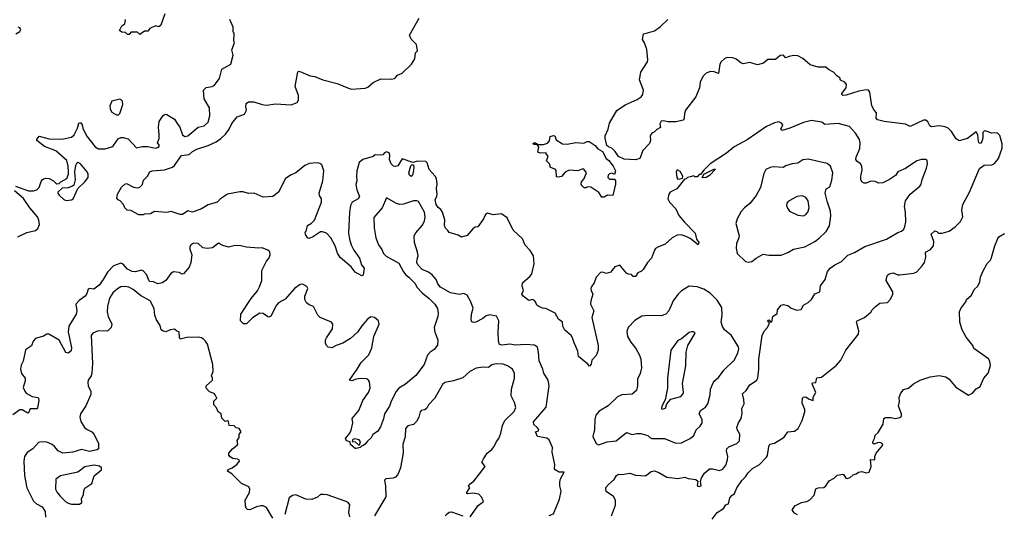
# Model space of a CAD drawing. Extents: x 1966327 to 2147849, y 395140 to 552178.
# Tile 259 of 316: x 2051853 to 2060636, y 532979 to 537392. Entities that reach past the tile are written whole.
import ezdxf

# ---------------------------------------------------------------- set-up
doc = ezdxf.new("R2010")
doc.units = 0

msp = doc.modelspace()

# ---------------------------------------------------------------- linework, layer by layer
at = {"layer": '0CON20XD'}
for points in [[(2053146, 537445), (2053112.5, 537345), (2053095, 537330), (2053065, 537337.5), (2053015, 537312.5), (2052995, 537290), (2052965, 537290), (2052925, 537260), (2052905, 537280), (2052845, 537280), (2052828.3, 537261.7), (2052815, 537260), (2052797, 537277), (2052765, 537282.5), (2052742.5, 537295), (2052763.3, 537336.7), (2052790, 537355), (2052796.7, 537393.3)], [(2051815, 535905.7), (2051932.5, 535865), (2051975.6, 535864.4), (2052005.7, 535874.3), (2052026.7, 535895), (2052045, 535950), (2052052.5, 535965), (2052065, 535973.3), (2052085, 535978.8), (2052115.8, 535975.8), (2052155, 535956.2), (2052175, 535932.5), (2052185, 535927.5), (2052205, 535930), (2052220, 535945), (2052274.1, 535975.9), (2052288.8, 536015), (2052288.8, 536035), (2052286, 536085), (2052272.5, 536135), (2052175, 536222), (2052075, 536262), (2052006.7, 536315), (2052006.7, 536325), (2052025, 536353.3), (2052115, 536328.9), (2052227.3, 536327.3), (2052315, 536344.4), (2052338.6, 536365), (2052368.1, 536425), (2052381.1, 536468.9), (2052395, 536473.8), (2052409.4, 536455), (2052416.5, 536425), (2052449.5, 536355), (2052525, 536256.9), (2052555, 536240.9), (2052615, 536239.5), (2052675, 536256.7), (2052690.4, 536269.6), (2052730.5, 536329.5), (2052755, 536340.5), (2052775, 536341.8), (2052819.1, 536329.1), (2052895, 536250), (2052945, 536260), (2052995, 536260), (2053065, 536246.7), (2053090, 536255), (2053097.5, 536265), (2053097.5, 536275), (2053083.3, 536295), (2053098.3, 536331.7), (2053097.5, 536367.5), (2053090, 536435), (2053095.7, 536485), (2053133.2, 536536.8), (2053151.5, 536548.5), (2053165.9, 536545.9), (2053235, 536504), (2053256.7, 536465), (2053282.2, 536435), (2053305.6, 536365), (2053325, 536351.5), (2053354, 536355), (2053446.2, 536433.8), (2053497.5, 536445), (2053533.2, 536476.8), (2053549.6, 536535), (2053546.4, 536605), (2053498.6, 536685), (2053492, 536765), (2053515, 536786.2), (2053570, 536795), (2053587.5, 536805), (2053633.6, 536866.4), (2053655, 536950), (2053736.7, 536995), (2053756.7, 537075), (2053746, 537125), (2053770, 537185), (2053763.3, 537205), (2053766.7, 537265), (2053757, 537287), (2053756.7, 537325), (2053727.5, 537395)], [(2055205, 536877.5), (2055221.7, 536898.3), (2055265, 536916.7), (2055347.5, 536995), (2055376.4, 537043.6), (2055383, 537097), (2055400, 537115), (2055391.7, 537171.7), (2055345, 537220), (2055330, 537255), (2055417.5, 537405)], [(2058188.2, 533125), (2058205, 533148.6), (2058230, 533165), (2058249.4, 533215), (2058295, 533282.5), (2058327.4, 533312.6), (2058350.7, 533349.3), (2058390.9, 533389.1), (2058450.8, 533425), (2058515, 533488.8), (2058524.2, 533505), (2058534.3, 533585), (2058544.3, 533605.7), (2058585, 533613.3), (2058670.8, 533669.2), (2058704.3, 533715.7), (2058765, 533720), (2058795.8, 533744.2), (2058832.9, 533817.1), (2058856.2, 533895), (2058856.7, 533915), (2058831.7, 533971.7), (2058836.7, 534015), (2058845, 534023.3), (2058865, 534026.2), (2058895, 534006), (2058930, 533995), (2058931.2, 534025), (2058955.7, 534065), (2058922, 534145), (2058925, 534152.5), (2058955, 534156.7), (2058965, 534197.5), (2059006.6, 534203.4), (2059139.1, 534310.9), (2059178.6, 534355), (2059222.9, 534445), (2059335, 534587.5), (2059337.1, 534615), (2059318, 534695), (2059323.3, 534705), (2059387.5, 534735), (2059446.4, 534783.6), (2059457.5, 534805), (2059486.7, 534835), (2059525, 534863.3), (2059595, 534870), (2059620.7, 534899.3), (2059641.2, 534945), (2059641.2, 534965), (2059583.3, 535065), (2059583.8, 535085), (2059595, 535112.5), (2059610, 535125), (2059645, 535133.8), (2059685, 535117.5), (2059705, 535115.7), (2059829.3, 535130.7), (2059857, 535143), (2059904.5, 535195.5), (2059922.5, 535225), (2059935.7, 535275), (2059932.5, 535317.5), (2059978.8, 535341.2), (2060003.9, 535376.1), (2060006.1, 535413.9), (2059982.3, 535477.7), (2060015, 535507.5), (2060035, 535502.5), (2060049.3, 535489.3), (2060083, 535487), (2060145, 535506.7), (2060198.8, 535545), (2060245, 535592), (2060265.6, 535635), (2060258.2, 535695), (2060265.3, 535744.7), (2060325.6, 535855), (2060414, 536065), (2060455, 536094.2), (2060525, 536097.5), (2060549.3, 536110.7), (2060585.5, 536154.5), (2060618, 536245), (2060616.2, 536285), (2060595, 536360), (2060571.7, 536381.7), (2060525, 536381.2), (2060465, 536400), (2060455, 536397.5), (2060443.3, 536385), (2060443.3, 536335), (2060436, 536305), (2060425, 536290), (2060415, 536287.5), (2060406.7, 536305), (2060400, 536365), (2060385, 536392.5), (2060306.8, 536333.2), (2060232.3, 536312.3), (2060205, 536330), (2060163.8, 536395), (2060134.3, 536424.3), (2060107.8, 536437.8), (2060055, 536446.9), (2059985, 536437.5), (2059972, 536445), (2059955, 536480), (2059935, 536496.7), (2059915, 536496.2), (2059795, 536440.8), (2059755, 536461.2), (2059565, 536483.8), (2059505, 536500), (2059492, 536515), (2059495, 536560), (2059474, 536585), (2059454.4, 536625), (2059435.8, 536745), (2059425, 536763.3), (2059405, 536767.5), (2059336.7, 536755), (2059225, 536718.8), (2059195, 536715.7), (2059185.7, 536725), (2059186.9, 536735), (2059225.8, 536785), (2059226.7, 536815), (2059212.5, 536835), (2059175, 536852.5), (2059167.5, 536875), (2059140.5, 536890.5), (2059113.3, 536925), (2059067.5, 536947.5), (2059045, 536967.5), (2058975, 536967.5), (2058905, 536990), (2058837.5, 537045), (2058795, 537070), (2058755, 537073.3), (2058716, 537064), (2058685, 537052.5), (2058665, 537076.7), (2058635, 537073.8), (2058593.9, 537036.1), (2058525, 537037.5), (2058486.7, 537005), (2058435, 536988.8), (2058365, 537012), (2058305, 537000), (2058285, 537006.7), (2058245, 537041.2), (2058215, 537052), (2058165, 537054), (2058143.3, 537045), (2058108.8, 537015), (2058098, 536995), (2058085, 536912.5), (2058048.3, 536928.3), (2058015, 536931.1), (2057975, 536916.7), (2057946.7, 536885), (2057923.5, 536835), (2057915.6, 536784.4), (2057884.2, 536705), (2057791.4, 536585), (2057782.2, 536555), (2057781.1, 536515), (2057772.8, 536497.2), (2057705, 536482.3), (2057635, 536480), (2057595, 536490.7), (2057575, 536486.1), (2057564.5, 536464.5), (2057568.3, 536431.7), (2057535, 536412.5), (2057511.2, 536388.8), (2057495, 536384.2), (2057481.9, 536368.1), (2057475.5, 536354.5), (2057480, 536315), (2057471.6, 536288.4), (2057412.5, 536225), (2057385.5, 536154.5), (2057345, 536142), (2057245, 536149.2), (2057195, 536173.3), (2057165.5, 536215.5), (2057135.5, 536245.5), (2057105, 536258.2), (2057090.9, 536270.9), (2057076.2, 536335), (2057076.7, 536355), (2057102.5, 536415), (2057115, 536470), (2057178.3, 536581.7), (2057255, 536633.3), (2057360.9, 536679.1), (2057397.5, 536705), (2057412.5, 536725), (2057418, 536765), (2057380.8, 536855), (2057392.9, 536925), (2057452.5, 537015), (2057456.9, 537035), (2057446.8, 537126.8), (2057426, 537185), (2057407.5, 537215), (2057417.5, 537265), (2057454.1, 537275.9), (2057516.6, 537293.4), (2057565, 537328.8), (2057633.3, 537395)], [(2051817.5, 537265), (2051855, 537287.5), (2051862.5, 537305), (2051855, 537320), (2051840, 537325)], [(2057132.1, 532965), (2057168.1, 533061.9), (2057166.9, 533106.9), (2057149.8, 533139.8), (2057085, 533184.2), (2057080, 533205), (2057082.6, 533217.4), (2057105, 533246), (2057155, 533290), (2057175, 533326.2), (2057195, 533337.1), (2057225, 533334.3), (2057295, 533345.7), (2057345, 533330), (2057435, 533323.8), (2057485, 533362.5), (2057515, 533366.7), (2057555, 533351.2), (2057625, 533310), (2057725, 533299.2), (2057785, 533310.8), (2057815, 533299.2), (2057885, 533288.8), (2057902.5, 533275), (2057897.5, 533235), (2057915, 533228.8), (2057932.5, 533235), (2057926.2, 533275), (2057935.7, 533305), (2057962.6, 533347.4), (2058005, 533384.3), (2058035, 533385.8), (2058095, 533370.6), (2058125, 533382.5), (2058150.6, 533419.4), (2058167.3, 533465), (2058170.4, 533495), (2058158.1, 533545), (2058160, 533565), (2058178.3, 533581.7), (2058250.2, 533609.8), (2058272.2, 533635), (2058276.2, 533695), (2058254.3, 533735), (2058250, 533755), (2058263.8, 533795), (2058287.5, 533835), (2058297, 533883), (2058295.8, 533925), (2058316, 533965), (2058313.8, 534005), (2058301.2, 534055), (2058333.3, 534085), (2058365.8, 534134.2), (2058425, 534173.3), (2058435.8, 534194.2), (2058446.7, 534275), (2058446.4, 534365), (2058475.7, 534575), (2058495, 534613.8), (2058524, 534645), (2058540, 534685), (2058526.7, 534705), (2058528.3, 534711.7), (2058535, 534713.3), (2058553.3, 534693.3), (2058563, 534697), (2058570, 534745), (2058608.3, 534771.7), (2058614, 534805), (2058643.9, 534846.1), (2058665, 534850), (2058705, 534843.8), (2058735, 534820), (2058785, 534801.2), (2058823, 534807), (2058843.7, 534846.3), (2058885, 534868.1), (2058915.8, 534895), (2058945, 534946), (2058990, 534965), (2058995, 535017.5), (2059036.7, 535073.3), (2059058.8, 535145), (2059083.8, 535175), (2059125, 535206.7), (2059185, 535236.2), (2059239.5, 535290.5), (2059300, 535315), (2059391.7, 535368.3), (2059585.6, 535434.4), (2059685, 535494.2), (2059718, 535505), (2059739.4, 535525), (2059747.5, 535547.5), (2059758, 535588), (2059755.5, 535675), (2059745.6, 535725), (2059754.4, 535775), (2059795, 535835.8), (2059882.7, 535907.3), (2059895.7, 535924.3), (2059904.2, 535965.8), (2059941.7, 536068.3), (2059950, 536105), (2059947.7, 536137.7), (2059936.1, 536146.1), (2059896.4, 536146.4), (2059855, 536132.5), (2059755.7, 536064.3), (2059686.7, 536035), (2059665, 536003.3), (2059612.3, 535967.7), (2059551.7, 535938.3), (2059517, 535933), (2059485, 535948), (2059445, 535952), (2059405, 535933.8), (2059385, 535932.5), (2059366.1, 535946.1), (2059356, 535966), (2059355.8, 535995), (2059368.8, 536048.8), (2059364, 536085), (2059352, 536105), (2059320.2, 536130.2), (2059311.4, 536145), (2059313.1, 536165), (2059346.1, 536243.9), (2059350, 536295), (2059344.5, 536325), (2059309.2, 536379.1), (2059255, 536440), (2059155, 536466), (2059035, 536458.8), (2059007.1, 536477.1), (2058915, 536491.8), (2058845, 536474.1), (2058723.3, 536425), (2058654.2, 536404.2), (2058643.3, 536415), (2058660, 536455), (2058649.3, 536469.3), (2058625, 536480), (2058585, 536472.5), (2058515, 536440), (2058340.9, 536319.1), (2058225, 536258), (2058158.6, 536201.4), (2058012.5, 536105), (2057955, 536050), (2057925, 536010), (2057915, 536010), (2057895, 535990), (2057875, 535990), (2057865, 536000), (2057835, 535990), (2057810, 535985), (2057798.3, 535971.7), (2057781.7, 535968.3), (2057715, 535882.5), (2057656.1, 535853.9), (2057644.2, 535835.8), (2057635.8, 535795), (2057647.8, 535765), (2057704.3, 535705), (2057733.3, 535645), (2057782.5, 535585), (2057877.8, 535487.8), (2057890.9, 535435), (2057910, 535405), (2057906, 535384), (2057835, 535440), (2057803.3, 535455), (2057755, 535471.9), (2057718.7, 535471.3), (2057674, 535445), (2057610.7, 535389.3), (2057545.8, 535364.2), (2057525, 535350), (2057514.2, 535335.8), (2057487.5, 535265), (2057452.5, 535225), (2057415, 535163.3), (2057400.7, 535149.3), (2057366.1, 535133.9), (2057345, 535102.5), (2057325, 535100), (2057308.8, 535118.8), (2057285, 535121.2), (2057265, 535132), (2057205, 535203.3), (2057161.7, 535188.3), (2057134, 535155), (2057125, 535140), (2057085, 535126.7), (2057055, 535140), (2057035, 535136.2), (2056993.8, 535095), (2056978, 535045), (2056955, 535014), (2056948.5, 534995), (2056951.1, 534975), (2056965.7, 534945), (2056947.1, 534885), (2056945.7, 534855), (2056973.3, 534795), (2056957.1, 534735), (2057012, 534485), (2057013.3, 534445), (2056995, 534397.5), (2056957.5, 534355), (2056951.7, 534318.3), (2056935, 534300), (2056919.3, 534319.3), (2056836.4, 534386.4), (2056832.5, 534435), (2056799.2, 534509.2), (2056785.4, 534555.4), (2056771.2, 534575), (2056715, 534622.5), (2056697.3, 534657.3), (2056693.8, 534695), (2056659.7, 534719.7), (2056630, 534775), (2056545, 534815.7), (2056515, 534818), (2056482.3, 534832.3), (2056466.2, 534846.2), (2056453.8, 534873.8), (2056445, 534887.5), (2056425.9, 534895.9), (2056395, 534886.7), (2056344.3, 534925), (2056333.1, 534945), (2056347.5, 534975), (2056336.2, 535015), (2056338.8, 535045), (2056407.1, 535105), (2056420, 535125), (2056443.3, 535215), (2056436.2, 535285), (2056405, 535332.5), (2056361.2, 535381.2), (2056338.3, 535438.3), (2056253.3, 535515), (2056200, 535625), (2056151.7, 535661.7), (2056075, 535652.5), (2056025, 535667.5), (2056007.5, 535655), (2055990, 535615), (2055940, 535545), (2055915, 535540), (2055895, 535526.7), (2055845, 535466), (2055795, 535451.2), (2055765, 535470), (2055685, 535492.5), (2055673, 535513), (2055651.7, 535531.7), (2055642.9, 535555), (2055645.5, 535605.5), (2055624.4, 535675), (2055608.3, 535698.3), (2055585, 535716), (2055569.2, 535745), (2055560, 535785), (2055573.2, 535816.8), (2055577.1, 535835), (2055570, 535885), (2055575.6, 535925), (2055569.4, 535975), (2055557.8, 535997.8), (2055505.8, 536055), (2055486.5, 536115), (2055475, 536125.9), (2055405, 536130.6), (2055359.2, 536119.2), (2055265, 536150), (2055225, 536088.8), (2055205, 536081.9), (2055187.5, 536085), (2055165.8, 536105), (2055152, 536145), (2055154, 536185), (2055148, 536205), (2055125, 536214), (2055106.7, 536205), (2055092, 536188), (2055075, 536183.8), (2055025, 536187.5), (2055005, 536173.3), (2054915, 536145.8), (2054881.6, 536118.4), (2054858.9, 536045), (2054855.7, 535995), (2054860.8, 535955), (2054851.7, 535921.7), (2054859.2, 535875), (2054883.3, 535815), (2054870.6, 535795), (2054818.1, 535765), (2054803.1, 535735), (2054794.5, 535675.5), (2054787, 535487), (2054793.5, 535435), (2054808.6, 535385), (2054834.7, 535334.7), (2054883.1, 535265), (2054902.5, 535205), (2054926.2, 535175), (2054917, 535113), (2054905, 535107.5), (2054845, 535138.8), (2054808.7, 535188.7), (2054711.2, 535271.2), (2054688.5, 535308.5), (2054665.5, 535375), (2054627.6, 535447.6), (2054588.1, 535488.1), (2054555, 535500), (2054535, 535500.6), (2054475, 535456.9), (2054435, 535440), (2054424.1, 535444.1), (2054403.3, 535475), (2054400, 535495), (2054412, 535515), (2054419.2, 535555), (2054455, 535577.1), (2054481.9, 535605), (2054543.6, 535765), (2054544.6, 535794.6), (2054526.9, 535825), (2054525.4, 535845), (2054556, 535954), (2054565.5, 536045), (2054547.3, 536097.3), (2054529.5, 536109.5), (2054505, 536116), (2054435, 536109.4), (2054395, 536092.9), (2054315, 536025.7), (2054275, 536009.2), (2054223.8, 535976.2), (2054160, 535855), (2054110, 535815), (2054025, 535810), (2053945, 535843.3), (2053895, 535841.5), (2053845, 535856.7), (2053815, 535857.8), (2053705, 535835.5), (2053645, 535794.3), (2053615, 535765.6), (2053535, 535741.9), (2053475.3, 535704.7), (2053395, 535676), (2053352.4, 535687.6), (2053305, 535653.3), (2053285, 535653.3), (2053205, 535680), (2053165, 535673.3), (2053055, 535682.5), (2053019.3, 535660.7), (2052965, 535657.5), (2052955, 535650), (2052915, 535650), (2052845, 535690), (2052811.7, 535691.7), (2052790, 535715), (2052780, 535745), (2052750, 535775), (2052730, 535785), (2052720.7, 535800.7), (2052724.2, 535835.8), (2052760.7, 535899.3), (2052790, 535925), (2052805, 535930), (2052867.7, 535897.7), (2052905, 535892), (2052925, 535898.8), (2052948.3, 535921.7), (2052957.9, 535962.1), (2052992, 535995), (2053015, 536035.8), (2053035, 536043.1), (2053145, 536053.8), (2053215, 536076.9), (2053235, 536092.9), (2053295, 536180), (2053365, 536188.9), (2053394.7, 536215.3), (2053433, 536237), (2053535, 536270.9), (2053605, 536303.5), (2053646.8, 536333.2), (2053687.4, 536372.6), (2053721.2, 536415), (2053744.2, 536465), (2053793.2, 536526.8), (2053859.1, 536550.9), (2053875.9, 536584.1), (2053870.8, 536615), (2053874.2, 536645), (2053895, 536659.4), (2053940.3, 536660.3), (2054015.5, 536635.5), (2054055, 536629.4), (2054135, 536640.5), (2054275, 536633.3), (2054327.6, 536652.4), (2054340, 536675), (2054340, 536715), (2054308.8, 536795), (2054333.2, 536926.8), (2054345, 536933.8), (2054445, 536892.2), (2054485, 536885.6), (2054555.5, 536855.5), (2054685, 536824.3), (2054785, 536780.4), (2054814, 536774), (2054935, 536781.6), (2054958.5, 536791.5), (2055006.8, 536833.2), (2055075, 536866), (2055168.8, 536861.2), (2055195, 536866.7), (2055205, 536877.5)], [(2052735, 536543.3), (2052745.9, 536554.1), (2052772.5, 536635), (2052770, 536665), (2052758.8, 536678.8), (2052745, 536682.5), (2052675, 536666.2), (2052656, 536625), (2052658.8, 536595), (2052676.1, 536566.1), (2052715, 536543.8), (2052735, 536543.3)], [(2057065, 535810), (2057045, 535810), (2057019.3, 535849.3), (2056948.3, 535898.3), (2056915, 535902.5), (2056905, 535892.5), (2056887, 535893), (2056869.3, 535909.3), (2056862.5, 535925), (2056863, 535947), (2056885, 535970), (2056910, 536025), (2056885, 536060), (2056875, 536063.3), (2056833, 536043), (2056755, 536051.2), (2056717.7, 536032.3), (2056685, 535993.8), (2056655, 535986.7), (2056641.2, 535991.2), (2056638.3, 536048.3), (2056628.8, 536058.8), (2056587.5, 536075), (2056577.5, 536105), (2056553, 536133), (2056567.5, 536175), (2056550, 536195), (2056550, 536205), (2056495, 536202.5), (2056475, 536210), (2056482.5, 536255), (2056470, 536280), (2056445, 536277.5), (2056430, 536285), (2056444, 536296), (2056470, 536285), (2056470, 536280), (2056525, 536280), (2056560.5, 536289.5), (2056578.6, 536311.4), (2056585, 536350), (2056615, 536360), (2056626.7, 536355), (2056639.5, 536319.5), (2056695, 536284.2), (2056735, 536282.9), (2056815, 536296.7), (2056885, 536290), (2056915, 536305.8), (2056934.1, 536305.9), (2056985, 536271.4), (2057009.2, 536239.2), (2057051.1, 536215), (2057084.7, 536154.7), (2057107.8, 536135), (2057146.9, 536085), (2057166.2, 536043.8), (2057158.3, 536011.7), (2057135, 536022), (2057115, 536018.6), (2057103.1, 536005), (2057099.4, 535985), (2057115, 535971.1), (2057160, 535970), (2057167.5, 535955), (2057166.4, 535926.4), (2057145, 535823.3), (2057095, 535827.5), (2057065, 535810)], [(2058355, 535228.8), (2058385, 535233.8), (2058423.3, 535265), (2058485, 535301.4), (2058535, 535291.9), (2058645, 535292.2), (2058705, 535314), (2058754.2, 535345.8), (2058855, 535366), (2058945, 535412.2), (2058985, 535444.4), (2059047.6, 535502.4), (2059075.9, 535554.1), (2059088.1, 535641.9), (2059084.6, 535685), (2059055, 535773.8), (2059038.9, 535845), (2059047.7, 535882.3), (2059078.3, 535901.7), (2059098.1, 535961.9), (2059107.1, 536025), (2059084, 536085), (2059055, 536108.6), (2058886.8, 536146.8), (2058837.9, 536142.1), (2058795, 536112.9), (2058742.4, 536107.6), (2058685, 536088.8), (2058665, 536074), (2058575, 536079.2), (2058545.9, 536074.1), (2058508.8, 536055), (2058490.3, 536019.7), (2058460, 535895), (2058423.8, 535825), (2058365, 535752), (2058316.8, 535713.2), (2058288.7, 535681.3), (2058251.4, 535615), (2058240.8, 535575), (2058270, 535465), (2058268.2, 535445), (2058245.7, 535395), (2058244.5, 535354.5), (2058254.3, 535305), (2058326.4, 535236.4), (2058355, 535228.8)], [(2052268.3, 535778.3), (2052315, 535783.8), (2052328.8, 535795), (2052372, 535885), (2052433.3, 535945), (2052463.3, 535985), (2052463.8, 536015), (2052456, 536035), (2052395.6, 536105), (2052375, 536118.1), (2052359.2, 536110.8), (2052349.1, 536090.9), (2052340.5, 536035), (2052346.7, 535965), (2052334.2, 535915), (2052325, 535905.8), (2052285, 535892.9), (2052231.2, 535888.8), (2052193.3, 535855), (2052192.5, 535845), (2052205, 535826.7), (2052245, 535788.8), (2052268.3, 535778.3)], [(2055345, 535992.5), (2055330, 536005), (2055324.2, 536025), (2055341.8, 536088.2), (2055355, 536100), (2055365, 536093.8), (2055370, 536075), (2055360, 536015), (2055355, 536000), (2055345, 535992.5)], [(2057725, 535970), (2057745, 535972.5), (2057765, 535980), (2057767.5, 535995), (2057745, 536036.7), (2057718.3, 536051.7), (2057710, 536035), (2057713.6, 535983.6), (2057725, 535970)], [(2057941.7, 535981.7), (2057957, 536013), (2058045, 536060), (2058058.3, 536058.3), (2058006.4, 536003.6), (2057975, 535984.2), (2057941.7, 535981.7)], [(2051835, 535455.6), (2051915, 535494.4), (2051995, 535512.9), (2052015, 535528.8), (2052028.1, 535565), (2052024.3, 535605), (2052012.9, 535635), (2051944.1, 535714.1), (2051886, 535796), (2051806.7, 535865)], [(2056575, 532970), (2056613.3, 532985), (2056666.8, 533113.2), (2056682, 533185), (2056670, 533235), (2056670, 533265), (2056677.5, 533295), (2056710, 533355), (2056665, 533356.2), (2056630, 533375), (2056623.3, 533385), (2056627, 533423), (2056601.9, 533535), (2056605.4, 533575), (2056575, 533642.5), (2056555, 533658.6), (2056472.4, 533672.4), (2056452.5, 533715), (2056480, 533725), (2056482.5, 533735), (2056470, 533755), (2056440, 533780), (2056437.5, 533805), (2056547.8, 533935), (2056576.6, 534126.6), (2056567.5, 534175), (2056527.4, 534237.4), (2056519.5, 534275), (2056488.1, 534348.1), (2056482.1, 534425), (2056471.5, 534471.5), (2056445, 534489.4), (2056365, 534494.6), (2056275, 534487.9), (2056225, 534498.2), (2056155, 534489.1), (2056132, 534495), (2056124.6, 534524.6), (2056122.1, 534607.9), (2056125.8, 534705.8), (2056105, 534747.5), (2056045, 534758.8), (2056015, 534751.2), (2055984.2, 534725.8), (2055922.5, 534695), (2055900.8, 534690.8), (2055886, 534696), (2055878.8, 534715), (2055881.9, 534765), (2055897.8, 534817.8), (2055877.5, 534875), (2055844.5, 534934.5), (2055815, 534950.8), (2055775, 534941.4), (2055695, 534955.8), (2055605, 535005.7), (2055582.5, 535035), (2055567.1, 535075), (2055531.9, 535115), (2055498.9, 535138.9), (2055444.1, 535164.1), (2055404.2, 535205), (2055395.8, 535225), (2055397.5, 535255), (2055407.5, 535285), (2055402.7, 535317.3), (2055373.8, 535403.8), (2055371.2, 535465), (2055385, 535491.9), (2055444.4, 535555), (2055463.6, 535595), (2055469.6, 535635), (2055462.5, 535675), (2055409.1, 535769.1), (2055395, 535776.4), (2055365, 535776.4), (2055275, 535746.9), (2055244.8, 535744.8), (2055215, 535753.3), (2055125, 535802), (2055084.7, 535715.3), (2055012.1, 535627.9), (2055014.2, 535535), (2055029.5, 535445), (2055053.6, 535385), (2055082.1, 535342.1), (2055097.8, 535305), (2055121.5, 535281.5), (2055235, 535218.9), (2055275, 535143.8), (2055298, 535115), (2055325, 535095.6), (2055379.2, 535039.2), (2055396.4, 535006.4), (2055442, 534955), (2055505.6, 534905.6), (2055556, 534855), (2055580.8, 534815), (2055586.9, 534775), (2055582.9, 534745), (2055548.6, 534645), (2055556, 534605), (2055582, 534535), (2055581.2, 534488.8), (2055551.2, 534448.8), (2055514.4, 534425.6), (2055491.3, 534398.7), (2055462, 534315), (2055385, 534216.7), (2055295, 534141.2), (2055235, 534106.2), (2055210.8, 534075), (2055165, 533988.8), (2055150.6, 533945), (2055105.5, 533875), (2055097.7, 533832.3), (2055070.7, 533759.3), (2055045, 533718), (2055002.5, 533692.5), (2054989.3, 533660.7), (2054955, 533632.5), (2054935.9, 533604.1), (2054915, 533590), (2054901.7, 533588.3), (2054890, 533575), (2054855, 533566.7), (2054845, 533567.5), (2054803.6, 533603.6), (2054800, 533625), (2054767.5, 533635), (2054760, 533655), (2054796.7, 533703.3), (2054808.9, 533731.1), (2054824.4, 533794.4), (2054817.5, 533835), (2054877.7, 533905), (2054913.5, 533995), (2054964.5, 534065), (2054977.9, 534105), (2054972.2, 534162.2), (2054965, 534175.8), (2054947.4, 534187.4), (2054895, 534191.8), (2054855.3, 534184.7), (2054815, 534168.9), (2054796.2, 534175), (2054864.4, 534275), (2054897.5, 534335), (2054967.4, 534402.6), (2054980.2, 534429.8), (2054993.3, 534465), (2055010.5, 534565), (2055059.2, 534675), (2055053.8, 534705), (2055016.7, 534735), (2054985, 534742.5), (2054955, 534719.2), (2054905, 534661.2), (2054866.2, 534603.8), (2054805, 534547.1), (2054735, 534506), (2054675, 534485.5), (2054636.4, 534463.6), (2054605, 534470.6), (2054589.6, 534485), (2054580.9, 534505), (2054581.9, 534535), (2054588.6, 534555), (2054644.2, 534635), (2054647.3, 534677.3), (2054635, 534693.8), (2054534.1, 534734.1), (2054513.3, 534755), (2054475, 534834), (2054435, 534847.1), (2054410.8, 534865), (2054397.1, 534895), (2054397.5, 534925), (2054423.3, 534995), (2054413, 535013), (2054375, 535033.8), (2054355, 535028.8), (2054305, 534993.8), (2054221.5, 534898.5), (2054160.8, 534865), (2054145, 534846.2), (2054092.4, 534747.6), (2054075, 534737.5), (2054065, 534740), (2054025, 534770.8), (2053995, 534774.3), (2053928.9, 534731.1), (2053875, 534680), (2053848.3, 534678.3), (2053821.2, 534705), (2053825.8, 534765), (2053916.5, 534903.5), (2053975, 534974.2), (2053991.4, 535008.6), (2054011.9, 535065), (2054012.2, 535155), (2054055, 535237.5), (2054075, 535262.5), (2054086.7, 535295), (2054085, 535320), (2054065, 535337.5), (2054015, 535357.5), (2053985, 535353.3), (2053875, 535363.8), (2053825, 535376.2), (2053775, 535376.7), (2053713.9, 535363.9), (2053665, 535378.8), (2053625, 535398.8), (2053571.9, 535358.1), (2053525, 535350.6), (2053487.6, 535357.6), (2053445, 535395.6), (2053405, 535398), (2053383, 535387), (2053371.2, 535365), (2053371.2, 535345), (2053387.5, 535295), (2053380, 535225), (2053363.3, 535185), (2053315, 535124), (2053303.3, 535123.3), (2053275, 535138.1), (2053225, 535143.8), (2053201.7, 535128.3), (2053155.3, 535064.7), (2053125, 535046.2), (2053085, 535035.6), (2053045, 535052.9), (2053015, 535056.2), (2053005, 535066.7), (2052985.6, 535115), (2052952.9, 535152.9), (2052935, 535156.5), (2052885, 535141.5), (2052855, 535144.6), (2052815, 535167.3), (2052775, 535211.1), (2052755, 535220.5), (2052690, 535195), (2052635, 535141.2), (2052596.6, 535073.4), (2052560.8, 535025), (2052515, 534989.3), (2052475, 534992.9), (2052465, 534987.5), (2052451.7, 534948.3), (2052435.5, 534924.5), (2052382.3, 534887.7), (2052354.2, 534855.8), (2052363.8, 534795), (2052355.6, 534764.4), (2052292.2, 534657.8), (2052285.6, 534605), (2052293.5, 534565)], [(2058845, 535643.3), (2058865, 535653.3), (2058884.3, 535675.7), (2058894.3, 535715), (2058886.7, 535775), (2058865, 535806), (2058835, 535821.4), (2058785, 535814.3), (2058708.3, 535771.7), (2058696.7, 535755), (2058693.8, 535735), (2058700.5, 535710.5), (2058720, 535685), (2058795, 535649.2), (2058845, 535643.3)], [(2058792.5, 532975), (2058765, 532990), (2058743, 533017), (2058767.5, 533055), (2058827.5, 533085), (2058875, 533093.8), (2058900.5, 533109.5), (2058938.3, 533151.7), (2058955, 533207.5), (2058974.1, 533215.9), (2059025, 533217.5), (2059045, 533232.5), (2059075, 533277.5), (2059118.3, 533301.7), (2059145, 533327.5), (2059195, 533337.5), (2059205, 533332.5), (2059222.9, 533302.9), (2059235, 533298), (2059262.3, 533307.7), (2059287.7, 533332.3), (2059315, 533341.2), (2059335, 533356.2), (2059365, 533360), (2059405, 533350), (2059430, 533355), (2059447.5, 533405), (2059441.7, 533468.3), (2059480, 533465), (2059480, 533495), (2059492.5, 533525), (2059552.5, 533595), (2059545, 533612.5), (2059535, 533617.5), (2059515, 533620), (2059475, 533606.7), (2059462.5, 533615), (2059462.5, 533625), (2059477.5, 533655), (2059482.5, 533685), (2059510.5, 533709.5), (2059554.2, 533785), (2059560, 533835), (2059576.4, 533843.6), (2059625, 533844), (2059665, 533833.8), (2059705, 533842.5), (2059720, 533855), (2059720, 533875), (2059692.5, 533945), (2059700, 533985), (2059698.3, 534021.7), (2059710, 534055), (2059737.5, 534092.5), (2059782.5, 534105), (2059825, 534143.3), (2059884.1, 534175.9), (2059975, 534205.8), (2060055, 534218), (2060115, 534206.2), (2060145, 534183.8), (2060203.1, 534113.1), (2060315, 534042.5), (2060350.7, 534059.3), (2060385, 534097.5), (2060420, 534120), (2060453.3, 534195), (2060491.2, 534238.8), (2060513.6, 534306.4), (2060506.7, 534345), (2060495, 534366.7), (2060365, 534457.5), (2060355.8, 534485.8), (2060295, 534560), (2060261.2, 534625), (2060240, 534695), (2060236.7, 534785), (2060247.5, 534815), (2060292.5, 534875), (2060297.5, 534895), (2060342.5, 534935), (2060366.7, 534985), (2060400, 535015), (2060418.8, 535055), (2060423.6, 535096.4), (2060443, 535147), (2060483.9, 535216.1), (2060512.3, 535247.7), (2060520.5, 535269.5), (2060550, 535375), (2060579.3, 535440.7), (2060587.5, 535455), (2060637.5, 535485)], [(2054111.5, 532945), (2054055, 533041.2), (2054025, 533054.3), (2054005, 533054.4), (2053965, 533045.6), (2053905, 533020), (2053885, 533023.8), (2053873.8, 533035), (2053866.5, 533055), (2053864.2, 533105), (2053903.8, 533175), (2053906.7, 533205), (2053895.8, 533225.8), (2053831.2, 533255), (2053745, 533341.2), (2053707.5, 533365), (2053711.7, 533378.3), (2053747.5, 533395), (2053790, 533425), (2053812.5, 533455), (2053810, 533465), (2053795, 533472.5), (2053755, 533478.8), (2053731.7, 533491.7), (2053718.3, 533508.3), (2053717.5, 533525), (2053752.5, 533565), (2053792.5, 533595), (2053797.5, 533605), (2053793, 533637), (2053810, 533665), (2053810, 533695), (2053827.5, 533715), (2053810, 533745), (2053785, 533750), (2053765, 533770), (2053721.7, 533771.7), (2053716.2, 533806.2), (2053705, 533812.5), (2053685, 533807.5), (2053657, 533837), (2053650, 533875), (2053623.6, 533893.6), (2053608.3, 533928.3), (2053583.8, 533955), (2053585, 533987.5), (2053610, 534015), (2053595.9, 534045.9), (2053587.5, 534057.5), (2053545, 534072), (2053516.7, 534105), (2053516.7, 534125), (2053573.3, 534175), (2053572.5, 534195), (2053563.3, 534215), (2053578, 534255), (2053576.1, 534316.1), (2053526.8, 534496.8), (2053511.2, 534525), (2053492.3, 534542.3), (2053474.1, 534554.1), (2053445, 534560), (2053345, 534557.5), (2053283, 534543), (2053277, 534557), (2053276.1, 534606.1), (2053253.9, 534613.9), (2053235, 534630), (2053195, 534625.6), (2053155, 534608.6), (2053125.5, 534615.5), (2053115.7, 534625.7), (2053106, 534665), (2053073.1, 534715), (2053059.4, 534755), (2053052.9, 534815), (2053016, 534885), (2052930.5, 534930.5), (2052865, 534985.7), (2052825, 535005.7), (2052791.7, 535011.7), (2052755, 535008.1), (2052725, 534990), (2052684.3, 534955), (2052652.4, 534907.6), (2052634.6, 534835), (2052632.5, 534785), (2052643.1, 534745), (2052674.4, 534675), (2052670, 534645), (2052635, 534612.5), (2052553.3, 534616.7), (2052505, 534595.7), (2052490, 534575), (2052501.3, 534325), (2052497.2, 534242.8), (2052491.2, 534215), (2052464.6, 534175), (2052459.3, 534155), (2052464.7, 534125), (2052486.2, 534075), (2052488.5, 534048.5), (2052441.3, 533948.7), (2052395.8, 533875), (2052390, 533845), (2052398.7, 533808.7), (2052431.2, 533755), (2052456, 533735), (2052495, 533716.4), (2052514.7, 533695), (2052555.6, 533615), (2052556.2, 533565), (2052545, 533556), (2052475, 533539.1), (2052405, 533557.1), (2052326.5, 533533.5), (2052237.5, 533525), (2052194.7, 533544.7), (2052164.3, 533584.3), (2052142.1, 533602.1), (2052095, 533621.8), (2052045, 533627.5), (2052021.3, 533618.7), (2051971.1, 533565), (2051919.1, 533530.9), (2051896.5, 533495), (2051890.4, 533455), (2051894.6, 533325), (2051915.5, 533215), (2051975.3, 533095.3), (2052001.7, 533071.8), (2052053.1, 533045), (2052078.5, 533005), (2052083.6, 532953.6)], [(2057015, 533600.8), (2057035, 533604), (2057093.2, 533626.8), (2057174.3, 533635.7), (2057265, 533708.8), (2057315, 533690.8), (2057358.9, 533701.1), (2057395, 533701.9), (2057455, 533681.2), (2057473.4, 533663.4), (2057492.5, 533655), (2057605, 533657.1), (2057705, 533615.7), (2057755, 533615.8), (2057833.6, 533656.4), (2057865, 533682.5), (2057887.5, 533732.5), (2057922.5, 533765), (2057940, 533795), (2057940.5, 533825), (2057914.2, 533875), (2057927.1, 533905), (2057970, 533935), (2057991.8, 533965), (2058011.4, 534045), (2058016, 534095), (2058038.8, 534151.2), (2058055, 534173.8), (2058085, 534198.8), (2058134.6, 534265.4), (2058225, 534355.8), (2058258.3, 534418.3), (2058267.8, 534455), (2058264.5, 534475), (2058199.1, 534579.1), (2058139.2, 534625), (2058121.4, 534655), (2058110, 534695), (2058118.2, 534755), (2058115.7, 534825), (2058075, 534888.8), (2058012.4, 534952.4), (2057955, 534987.1), (2057895, 535009.2), (2057825, 535016), (2057755, 534972), (2057725, 534941.2), (2057682.5, 534885), (2057644.3, 534795), (2057616, 534765), (2057575, 534750), (2057455, 534754.5), (2057403.4, 534746.6), (2057340.7, 534709.3), (2057280.8, 534645), (2057269.7, 534610.3), (2057275.6, 534565), (2057303.1, 534515), (2057348.8, 534458.8), (2057380.4, 534400.4), (2057394.4, 534365), (2057399.6, 534285), (2057388.5, 534235), (2057364.4, 534185), (2057364.4, 534125), (2057354, 534085), (2057315, 534052), (2057225, 534045.6), (2057185, 534028.6), (2057103.4, 533946.6), (2057020.9, 533899.1), (2056992, 533865), (2056983.9, 533823.9), (2056980, 533735), (2056964, 533675), (2056995, 533610), (2057015, 533600.8)], [(2052293.5, 534565), (2052315.6, 534464.4), (2052310.7, 534439.3), (2052285, 534417.5), (2052265, 534423.3), (2052205, 534534), (2052112.9, 534587.1), (2052095, 534585.8), (2052065, 534570), (2051995, 534548.8), (2051972, 534525), (2051957.7, 534482.3), (2051904.1, 534445.9), (2051883.3, 534345), (2051865, 534310), (2051860, 534275), (2051870, 534235), (2051900.6, 534195), (2051900.3, 534169.7), (2051885, 534110), (2051897.3, 534077.3), (2051911.2, 534061.2), (2051965, 534030), (2052015, 534021.2), (2052021.2, 534015), (2052024.2, 533995), (2052011.7, 533928.3), (2052005, 533920), (2051945, 533920), (2051932.5, 533885), (2051925, 533881.2), (2051875, 533911.2), (2051855, 533911.2), (2051791.7, 533868.3)], [(2057585, 533917.5), (2057605, 533922.5), (2057612.5, 533927.5), (2057625.8, 533964.2), (2057662.5, 534007.5), (2057749.5, 534030.5), (2057769.5, 534050.5), (2057773.8, 534066.2), (2057765.7, 534145.7), (2057795.6, 534305), (2057797.5, 534425), (2057814, 534485), (2057877.5, 534595), (2057866.4, 534606.4), (2057845, 534608.8), (2057825, 534601.2), (2057756.1, 534543.9), (2057725, 534530), (2057660, 534445), (2057631.2, 534195), (2057632.5, 534105), (2057609.3, 534000.7), (2057581.2, 533945), (2057577.5, 533925), (2057585, 533917.5)], [(2055871.7, 532958.3), (2055942.3, 533057.7), (2055990, 533095), (2055975, 533130), (2055948.3, 533158.3), (2055895, 533169.2), (2055851.7, 533161.7), (2055842.5, 533165), (2055840, 533175), (2055867.5, 533215), (2055857.5, 533235), (2055862.5, 533245), (2055903.9, 533276.1), (2056003.8, 533405), (2055976.2, 533445), (2055988.8, 533475), (2056023.3, 533525), (2056065, 533556.7), (2056085.5, 533584.5), (2056105, 533630), (2056126, 533655), (2056145, 533702.5), (2056159.1, 533770.9), (2056179.4, 533815), (2056263, 533897), (2056277.7, 533932.3), (2056268, 533978), (2056236.1, 534036.1), (2056240.8, 534095), (2056265.8, 534195), (2056268, 534235), (2056248.8, 534275), (2056203.3, 534305), (2056165, 534317.8), (2056105, 534322.9), (2056065.7, 534314.3), (2056035, 534290), (2055988.3, 534291.7), (2055925, 534284), (2055867, 534253), (2055805, 534196), (2055721.1, 534168.9), (2055645.6, 534154.4), (2055625, 534136.2), (2055555, 534016), (2055499.1, 533955), (2055484.3, 533925.7), (2055467.5, 533912.5), (2055435, 533906.5), (2055425.6, 533895), (2055413.8, 533846.2), (2055393, 533807), (2055365, 533780), (2055315, 533770), (2055295.7, 533745), (2055291.9, 533671.9), (2055271.9, 533605), (2055272.2, 533527.8), (2055248.8, 533395), (2055225.5, 533335), (2055205, 533311.9), (2055185, 533301.9), (2055120, 533295), (2055107.5, 533285), (2055116, 533235), (2055118, 533135), (2055016.7, 532965)], [(2054885, 533600), (2054893.3, 533625), (2054880, 533645), (2054843, 533653), (2054825, 533647.5), (2054820, 533630), (2054845, 533627.5), (2054875, 533600), (2054885, 533600)], [(2052315, 533071.1), (2052385, 533071.4), (2052407.5, 533085), (2052403.9, 533116.1), (2052421.2, 533155), (2052425, 533190), (2052435, 533212.5), (2052495.5, 533254.5), (2052517.7, 533322.3), (2052583.3, 533375), (2052581.2, 533395), (2052565, 533410), (2052515, 533417.8), (2052435, 533402.5), (2052370, 533355), (2052217.7, 533322.3), (2052175, 533292.5), (2052172.5, 533205), (2052185.8, 533175), (2052215, 533142), (2052265, 533090), (2052285, 533079.2), (2052315, 533071.1)], [(2054796.4, 532956.4), (2054790, 532995), (2054796.7, 533065), (2054783.9, 533083.9), (2054765, 533093.8), (2054595, 533151.9), (2054563, 533157), (2054535, 533155.8), (2054507.8, 533132.2), (2054457.7, 533112.3), (2054404.6, 533114.6), (2054315, 533154.2), (2054285, 533148), (2054256, 533125), (2054218.3, 532978.3)], [(2058028.5, 532935), (2058075, 532994.5), (2058129.7, 533030.3), (2058151.2, 533065), (2058176.7, 533073.3), (2058188.2, 533125)], [(2055648, 532965), (2055665.7, 532984.3), (2055685, 532998.8), (2055705, 533001.2), (2055805, 532966.2)]]:
    msp.add_lwpolyline(points, dxfattribs=at)

doc.saveas('drawing.dxf')
